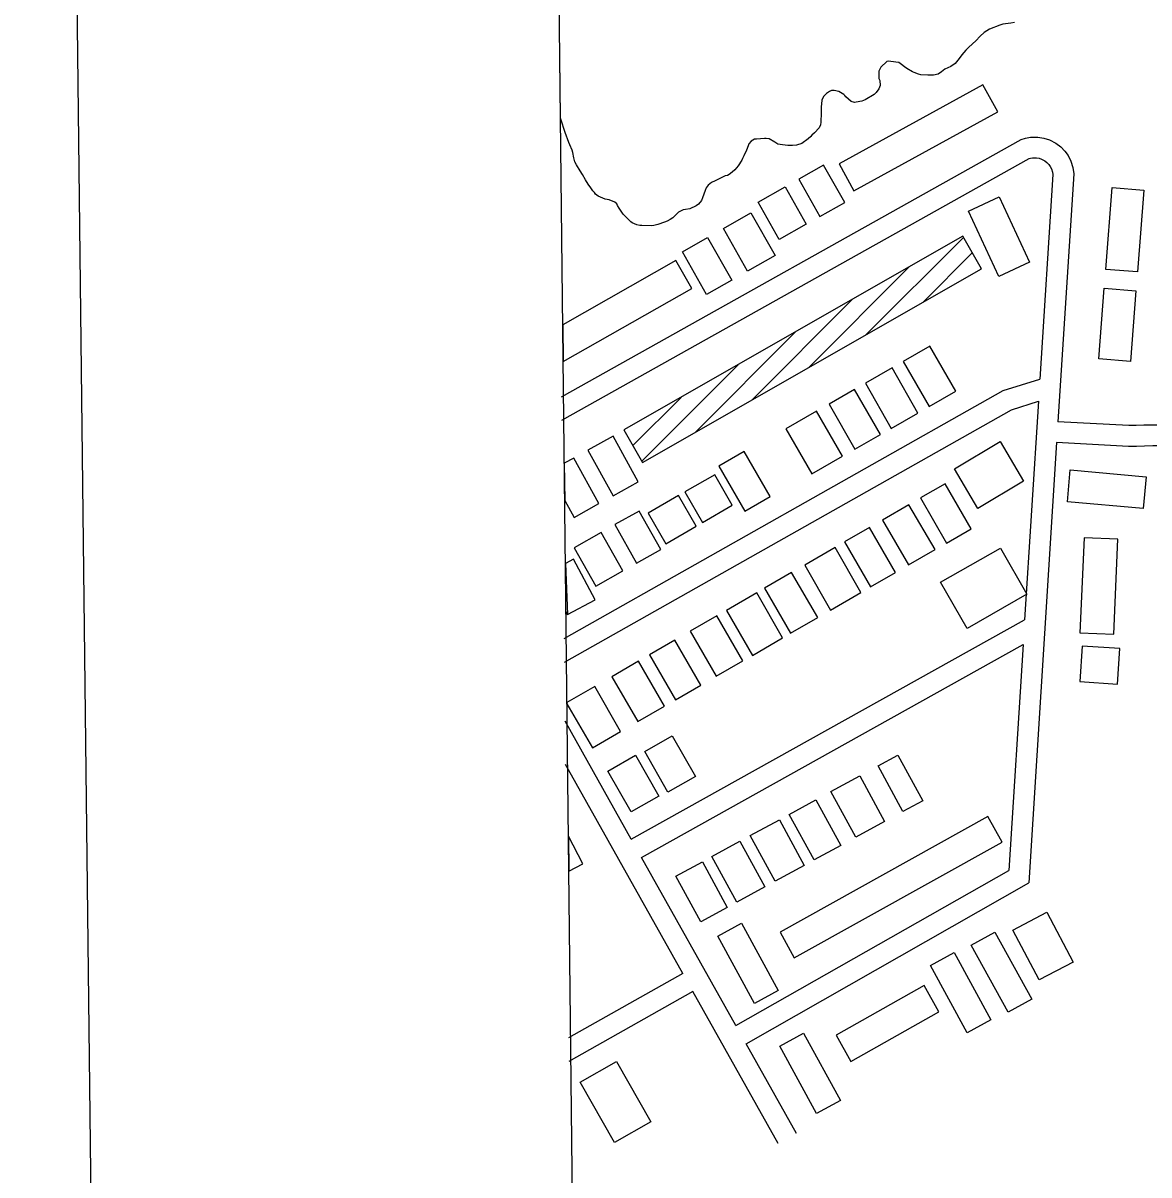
# Model space of a CAD drawing. Extents: x 3683402 to 3721514, y 487807 to 513565.
# Drawn here: x 3686743 to 3688368, y 503591 to 505254 of the extents above; entities that cross this region are included whole.
import ezdxf

# ---------------------------------------------------------------- set-up
doc = ezdxf.new("R2010")
doc.units = 0
for name, color, linetype in [('V-ANNO-SYMB', 7, 'Continuous'), ('V-BLDG-OTLN', 7, 'Continuous'), ('V-GRID-FRAM', 7, 'Continuous'), ('V-ROAD-CNTR', 7, 'Continuous'), ('V-SITE-VEGE', 7, 'Continuous')]:
    doc.layers.add(name, color=color, linetype=linetype)

msp = doc.modelspace()

# ---------------------------------------------------------------- linework, layer by layer
at = {"layer": 'V-ANNO-SYMB'}
msp.add_lwpolyline([(3687009, 489047.6), (3720089.9, 489432.1), (3719823.5, 512347.2), (3686742.6, 511962.6), (3687009, 489047.6)], dxfattribs=at)
at = {"layer": 'V-BLDG-OTLN'}
for p, q in [((3687959.5, 504803.7), (3688100.3, 504944.4)), ((3688042, 504850.8), (3688113.1, 504921.9)), ((3687877.1, 504756.6), (3688022.2, 504901.8)), ((3688124.4, 504897.8), (3688126, 504899.4)), ((3687794.7, 504709.6), (3687939.8, 504854.7)), ((3687521.8, 504818.4), (3687522.4, 504765.3)), ((3687712.3, 504662.5), (3687857.4, 504807.6)), ((3687635.9, 504621.5), (3687775, 504760.6)), ((3687623, 504644), (3687692.6, 504713.5)), ((3687524, 504618.3), (3687524.6, 504564.6)), ((3687525.7, 504473.7), (3687528.8, 504399.9)), ((3687528.8, 504399.9), (3687526.4, 504404.3)), ((3687527.9, 504273), (3687527.9, 504271)), ((3687530.1, 504080.2), (3687530.6, 504029.8))]:
    msp.add_line(p, q, dxfattribs=at)
for points in [[(3687941.9, 505011.5), (3688149.8, 505125.7), (3688128.5, 505164.4), (3687920.7, 505050.3)], [(3687898.5, 505048.8), (3687862.6, 505028.5), (3687893.1, 504974.5), (3687929, 504994.8)], [(3687803.9, 504995.4), (3687842.8, 505017.3), (3687873.3, 504963.3), (3687834.4, 504941.4)], [(3688305.8, 504898.1), (3688315.1, 505016.2), (3688360.8, 505012.6), (3688351.5, 504894.5)], [(3688195.6, 504908.5), (3688151.4, 504888), (3688107.8, 504982.3), (3688152, 505002.7)], [(3687753.7, 504957.1), (3687793.6, 504979.6), (3687828.3, 504918), (3687788.5, 504895.5)], [(3687610.2, 504666.5), (3687637, 504619.5), (3688126.3, 504898.9), (3688099.5, 504945.9)], [(3687731, 504944.2), (3687765.8, 504882.6), (3687729.2, 504862), (3687694.5, 504923.6)], [(3688295.7, 504768.9), (3688303.7, 504871), (3688349.4, 504867.4), (3688341.4, 504765.3)], [(3688013.4, 504765.2), (3688050.7, 504700.2), (3688089.2, 504722.3), (3688051.9, 504787.3)], [(3687958.8, 504733.9), (3687996.1, 504668.8), (3688034.6, 504690.9), (3687997.2, 504756)], [(3687906.3, 504703.8), (3687943.6, 504638.7), (3687980.5, 504659.9), (3687943.1, 504724.9)], [(3687844, 504668), (3687881.4, 504603), (3687925.8, 504628.5), (3687888.4, 504693.5)], [(3687558.1, 504637.2), (3687594.4, 504571.6), (3687630.7, 504591.7), (3687594.4, 504657.3)], [(3688187.2, 504592.4), (3688121.3, 504553.1), (3688087.2, 504610.3), (3688153.2, 504649.6)], [(3687747.3, 504614.2), (3687784.9, 504549.2), (3687821.3, 504570.3), (3687783.7, 504635.2)], [(3687698.1, 504577.1), (3687723.6, 504532.9), (3687766.6, 504557.7), (3687741.2, 504601.9)], [(3688250.4, 504562.9), (3688254.6, 504608.9), (3688363.9, 504598.8), (3688359.7, 504552.9)], [(3688038.4, 504568.3), (3688076, 504503.3), (3688111.7, 504524), (3688074.1, 504588.9)], [(3687645, 504546.4), (3687670.5, 504502.3), (3687714.4, 504527.6), (3687689, 504571.8)], [(3687597.2, 504529.8), (3687628.5, 504474.4), (3687663.3, 504494.1), (3687632, 504549.5)], [(3687983.5, 504536.5), (3688021.1, 504471.6), (3688059.3, 504493.7), (3688021.7, 504558.6)], [(3687538.3, 504496.5), (3687569.7, 504441.1), (3687608.5, 504463.1), (3687577.2, 504518.5)], [(3687928.7, 504504.8), (3687966.2, 504439.9), (3688002.2, 504460.7), (3687964.7, 504525.6)], [(3688268.5, 504373.9), (3688317.3, 504371.7), (3688323.3, 504508.9), (3688274.5, 504511)], [(3687871.1, 504471.5), (3687908.6, 504406.6), (3687952.4, 504431.9), (3687914.9, 504496.8)], [(3688153.6, 504496.1), (3688191.8, 504429.4), (3688105.6, 504379.9), (3688067.3, 504446.6)], [(3687813.1, 504438), (3687850.7, 504373.1), (3687889.9, 504395.7), (3687852.3, 504460.7)], [(3687758, 504406.1), (3687795.6, 504341.2), (3687839.3, 504366.5), (3687801.8, 504431.4)], [(3687705.9, 504376), (3687743.5, 504311.1), (3687781.9, 504333.3), (3687744.3, 504398.2)], [(3687647.1, 504342), (3687684.6, 504277), (3687721.1, 504298.1), (3687683.5, 504363)], [(3688268.4, 504303.3), (3688322.8, 504299.8), (3688326.2, 504351), (3688271.7, 504354.5)], [(3687592.5, 504310.4), (3687630, 504245.5), (3687668.8, 504267.9), (3687631.2, 504332.8)], [(3687640.1, 504202.5), (3687679.9, 504225.2), (3687713.4, 504166.3), (3687673.6, 504143.7)], [(3687586.9, 504174.2), (3687626.7, 504196.9), (3687660.3, 504138), (3687620.5, 504115.3)], [(3687977, 504181.7), (3688005.6, 504197.3), (3688041.5, 504131.4), (3688013, 504115.8)], [(3687909, 504144.6), (3687950.5, 504167.2), (3687986.4, 504101.4), (3687945, 504078.7)], [(3687848.8, 504111.7), (3687887.2, 504132.6), (3687923.1, 504066.8), (3687884.7, 504045.9)], [(3687792.6, 504081), (3687834.6, 504104), (3687870.6, 504038.1), (3687828.5, 504015.2)], [(3687835.5, 503941.7), (3687856.1, 503904.6), (3688156.1, 504071.5), (3688135.5, 504108.5)], [(3687737.2, 504050.8), (3687777.4, 504072.8), (3687813.4, 504006.9), (3687773.1, 503984.9)], [(3687685.3, 504022.5), (3687723.4, 504043.3), (3687759.4, 503977.5), (3687721.2, 503956.6)], [(3688171.8, 503944.8), (3688220.6, 503970.5), (3688258.5, 503898.4), (3688209.7, 503872.7)], [(3687833, 503857.5), (3687798.8, 503838.8), (3687745.6, 503935.8), (3687779.8, 503954.5)], [(3688198.9, 503844.8), (3688164.7, 503826), (3688111.6, 503923), (3688145.8, 503941.7)], [(3688140.1, 503815.2), (3688105.9, 503796.4), (3688052.8, 503893.4), (3688087, 503912.1)], [(3687916.5, 503793.2), (3687937.9, 503755.1), (3688064.9, 503826.5), (3688043.5, 503864.5)], [(3687922.6, 503698.8), (3687888.4, 503680.1), (3687835.3, 503777), (3687869.5, 503795.8)], [(3687596.3, 503638.1), (3687546.8, 503725.2), (3687599.3, 503755), (3687648.8, 503667.9)]]:
    msp.add_lwpolyline(points, close=True, dxfattribs=at)
for points in [[(3687522.4, 504765.3), (3687708, 504870.4), (3687685, 504910.9), (3687521.8, 504818.4)], [(3687524.6, 504564.6), (3687538.1, 504540.3), (3687574.1, 504560.3), (3687537.7, 504625.9), (3687524, 504618.3)], [(3687526.4, 504404.3), (3687528.8, 504399.9), (3687568.5, 504421.1), (3687537.1, 504479.8), (3687525.7, 504473.7)], [(3687527.9, 504271), (3687564.6, 504207.6), (3687605.4, 504231.2), (3687567.9, 504296.2), (3687527.9, 504273)], [(3687530.6, 504029.8), (3687551, 504040.5), (3687530.1, 504080.2)]]:
    msp.add_lwpolyline(points, dxfattribs=at)
at = {"layer": 'V-GRID-FRAM'}
msp.add_lwpolyline([(3687448, 511403.5), (3719130.8, 511772.1), (3719350.3, 493590.7), (3687651.7, 493221.8), (3687448, 511403.5)], dxfattribs=at)
at = {"layer": 'V-ROAD-CNTR'}
for points in [[(3687519.9, 504714.5), (3688183.5, 505085.8), (3688189.9, 505087.7), (3688196.9, 505089), (3688207.8, 505089.2), (3688216.6, 505087.8), (3688224.7, 505085.2), (3688233.7, 505080.5), (3688240.9, 505075), (3688246.7, 505068.9), (3688251.3, 505062.5), (3688255.3, 505054.5), (3688258.3, 505045.1), (3688259.5, 505036.2), (3688236.8, 504678.3)], [(3687520.3, 504680.4), (3688195.3, 505058), (3688197, 505058.5), (3688199.9, 505059.1), (3688205.7, 505059.2), (3688209.6, 505058.5), (3688213.1, 505057.4), (3688217.6, 505055), (3688220.8, 505052.6), (3688223.6, 505049.7), (3688225.6, 505046.9), (3688227.5, 505043.2), (3688228.9, 505038.6), (3688229.4, 505035.1), (3688210.6, 504739.8)], [(3687523.8, 504365.5), (3688157.8, 504723.4), (3688210.6, 504739.8)], [(3689359.9, 504739.9), (3688386.7, 504643.6), (3688373.7, 504643.6), (3688361.7, 504643.3), (3688350.4, 504642.8), (3688338.5, 504642.7), (3688234.9, 504648.3)], [(3687524.2, 504331.3), (3688169.8, 504695.7), (3688208.6, 504707.8)], [(3688208.6, 504707.8), (3688188.6, 504392.4)], [(3688500.5, 504685), (3688385.2, 504673.6), (3688373.4, 504673.6), (3688360.7, 504673.3), (3688349.7, 504672.8), (3688339.3, 504672.7), (3688236.8, 504678.3)], [(3688234.9, 504648.3), (3688194.6, 504012.8)], [(3687620.8, 504075.7), (3688188.6, 504392.4)], [(3687635.5, 504049.6), (3688186.4, 504356.7)], [(3688186.4, 504356.7), (3688165.7, 504030.9)], [(3687620.8, 504075.7), (3687525.2, 504246.1)], [(3687695.1, 503882.1), (3687525.9, 504183.5)], [(3687771.7, 503806.8), (3687635.5, 504049.6)], [(3687771.7, 503806.8), (3688165.7, 504030.9)], [(3687786.4, 503780.6), (3688194.6, 504012.8)], [(3687695.1, 503882.1), (3687530.3, 503789.4)], [(3687709.8, 503855.9), (3687530.7, 503755.2)], [(3687832.9, 503636.5), (3687709.8, 503855.9)], [(3687859.1, 503651.2), (3687786.4, 503780.6)]]:
    msp.add_lwpolyline(points, dxfattribs=at)
at = {"layer": 'V-SITE-VEGE'}
for p, q in [((3687518.5, 505116.4), (3687507.5, 506098.1)), ((3687518.5, 505116.4), (3687507.5, 506098.1)), ((3688152.7, 505250.5), (3688138, 505244.7)), ((3688152.7, 505250.5), (3688138, 505244.7)), ((3688157.2, 505251.9), (3688152.7, 505250.5)), ((3688157.2, 505251.9), (3688152.7, 505250.5)), ((3688168.8, 505253.7), (3688157.2, 505251.9)), ((3688168.8, 505253.7), (3688157.2, 505251.9)), ((3688173.8, 505254.6), (3688168.8, 505253.7)), ((3688124.5, 505234.9), (3688118, 505228.1)), ((3688124.5, 505234.9), (3688118, 505228.1)), ((3688130.4, 505240), (3688124.5, 505234.9)), ((3688130.4, 505240), (3688124.5, 505234.9)), ((3688138, 505244.7), (3688130.4, 505240)), ((3688138, 505244.7), (3688130.4, 505240)), ((3688104, 505214.7), (3688097.8, 505207.6)), ((3688104, 505214.7), (3688097.8, 505207.6)), ((3688108, 505218.9), (3688104, 505214.7)), ((3688108, 505218.9), (3688104, 505214.7)), ((3688118, 505228.1), (3688108, 505218.9)), ((3688118, 505228.1), (3688108, 505218.9)), ((3687989.7, 505198), (3687981.1, 505189.8)), ((3687989.7, 505198), (3687981.1, 505189.8)), ((3687992.1, 505198.5), (3687989.7, 505198)), ((3687992.1, 505198.5), (3687989.7, 505198)), ((3688002.7, 505197.4), (3687992.1, 505198.5)), ((3688002.7, 505197.4), (3687992.1, 505198.5)), ((3688007, 505196.7), (3688002.7, 505197.4)), ((3688007, 505196.7), (3688002.7, 505197.4)), ((3688011, 505194.1), (3688007, 505196.7)), ((3688011, 505194.1), (3688007, 505196.7)), ((3688094.2, 505202.5), (3688088.5, 505195.2)), ((3688094.2, 505202.5), (3688088.5, 505195.2)), ((3688097.8, 505207.6), (3688094.2, 505202.5)), ((3688097.8, 505207.6), (3688094.2, 505202.5)), ((3687981.1, 505189.8), (3687978.3, 505184.4)), ((3687981.1, 505189.8), (3687978.3, 505184.4)), ((3687978.3, 505184.4), (3687978.4, 505173.5)), ((3687978.3, 505184.4), (3687978.4, 505173.5)), ((3688015.4, 505190.7), (3688011, 505194.1)), ((3688015.4, 505190.7), (3688011, 505194.1)), ((3688018.7, 505187.9), (3688015.4, 505190.7)), ((3688018.7, 505187.9), (3688015.4, 505190.7)), ((3688027, 505183.1), (3688018.7, 505187.9)), ((3688027, 505183.1), (3688018.7, 505187.9)), ((3688029.1, 505182.1), (3688027, 505183.1)), ((3688029.1, 505182.1), (3688027, 505183.1)), ((3688035.2, 505179.7), (3688029.1, 505182.1)), ((3688035.2, 505179.7), (3688029.1, 505182.1)), ((3688038.7, 505178.8), (3688035.2, 505179.7)), ((3688038.7, 505178.8), (3688035.2, 505179.7)), ((3688048.9, 505178.4), (3688038.7, 505178.8)), ((3688048.9, 505178.4), (3688038.7, 505178.8)), ((3688057.2, 505178.6), (3688052.9, 505178.4)), ((3688057.2, 505178.6), (3688052.9, 505178.4)), ((3688063.8, 505180), (3688057.2, 505178.6)), ((3688063.8, 505180), (3688057.2, 505178.6)), ((3688068.8, 505183.5), (3688063.8, 505180)), ((3688068.8, 505183.5), (3688063.8, 505180)), ((3688073.3, 505187.3), (3688068.8, 505183.5)), ((3688073.3, 505187.3), (3688068.8, 505183.5)), ((3688082.3, 505191.2), (3688073.3, 505187.3)), ((3688082.3, 505191.2), (3688073.3, 505187.3)), ((3688088.5, 505195.2), (3688082.3, 505191.2)), ((3688088.5, 505195.2), (3688082.3, 505191.2)), ((3687980, 505163.8), (3687978.1, 505158.6)), ((3687980, 505163.8), (3687978.1, 505158.6)), ((3687978.4, 505173.5), (3687979.4, 505170.7)), ((3687978.4, 505173.5), (3687979.4, 505170.7)), ((3687979.4, 505170.7), (3687980, 505163.8)), ((3687979.4, 505170.7), (3687980, 505163.8)), ((3688052.9, 505178.4), (3688048.9, 505178.4)), ((3688052.9, 505178.4), (3688048.9, 505178.4)), ((3687898.4, 505147.6), (3687896, 505142.6)), ((3687898.4, 505147.6), (3687896, 505142.6)), ((3687902.4, 505152), (3687898.4, 505147.6)), ((3687902.4, 505152), (3687898.4, 505147.6)), ((3687906.9, 505155.1), (3687902.4, 505152)), ((3687906.9, 505155.1), (3687902.4, 505152)), ((3687910, 505156.2), (3687906.9, 505155.1)), ((3687910, 505156.2), (3687906.9, 505155.1)), ((3687913.6, 505156.5), (3687910, 505156.2)), ((3687913.6, 505156.5), (3687910, 505156.2)), ((3687920.2, 505154.8), (3687913.6, 505156.5)), ((3687920.2, 505154.8), (3687913.6, 505156.5)), ((3687927.5, 505150.7), (3687920.2, 505154.8)), ((3687927.5, 505150.7), (3687920.2, 505154.8)), ((3687928.9, 505149), (3687927.5, 505150.7)), ((3687928.9, 505149), (3687927.5, 505150.7)), ((3687930.5, 505147.4), (3687928.9, 505149)), ((3687930.5, 505147.4), (3687928.9, 505149)), ((3687938.3, 505140.4), (3687930.5, 505147.4)), ((3687938.3, 505140.4), (3687930.5, 505147.4)), ((3687971.4, 505150.4), (3687958.4, 505143.1)), ((3687971.4, 505150.4), (3687958.4, 505143.1)), ((3687974.5, 505153.4), (3687971.4, 505150.4)), ((3687974.5, 505153.4), (3687971.4, 505150.4)), ((3687978.1, 505158.6), (3687974.5, 505153.4)), ((3687978.1, 505158.6), (3687974.5, 505153.4)), ((3687895, 505132.2), (3687894.9, 505128.7)), ((3687895, 505132.2), (3687894.9, 505128.7)), ((3687896, 505142.6), (3687895, 505132.2)), ((3687896, 505142.6), (3687895, 505132.2)), ((3687943.2, 505139), (3687938.3, 505140.4)), ((3687943.2, 505139), (3687938.3, 505140.4)), ((3687950.6, 505140.4), (3687943.2, 505139)), ((3687950.6, 505140.4), (3687943.2, 505139)), ((3687953.4, 505141), (3687950.6, 505140.4)), ((3687953.4, 505141), (3687950.6, 505140.4)), ((3687958.4, 505143.1), (3687953.4, 505141)), ((3687958.4, 505143.1), (3687953.4, 505141)), ((3687521.6, 505107.7), (3687518.5, 505116.4)), ((3687521.6, 505107.7), (3687518.5, 505116.4)), ((3687895.1, 505124.2), (3687894.6, 505110.5)), ((3687895.1, 505124.2), (3687894.6, 505110.5)), ((3687894.9, 505128.7), (3687895.1, 505124.2)), ((3687894.9, 505128.7), (3687895.1, 505124.2)), ((3687522.7, 505103.2), (3687521.6, 505107.7)), ((3687522.7, 505103.2), (3687521.6, 505107.7)), ((3687525.5, 505095.6), (3687522.7, 505103.2)), ((3687525.5, 505095.6), (3687522.7, 505103.2)), ((3687530.4, 505081.4), (3687525.5, 505095.6)), ((3687530.4, 505081.4), (3687525.5, 505095.6)), ((3687891.9, 505102.7), (3687885.2, 505095.2)), ((3687891.9, 505102.7), (3687885.2, 505095.2)), ((3687894.1, 505106.7), (3687891.9, 505102.7)), ((3687894.1, 505106.7), (3687891.9, 505102.7)), ((3687894.6, 505110.5), (3687894.1, 505106.7)), ((3687894.6, 505110.5), (3687894.1, 505106.7)), ((3687532, 505078), (3687530.4, 505081.4)), ((3687532, 505078), (3687530.4, 505081.4)), ((3687790.6, 505079.3), (3687789.4, 505076.7)), ((3687790.6, 505079.3), (3687789.4, 505076.7)), ((3687793.9, 505083.3), (3687790.6, 505079.3)), ((3687793.9, 505083.3), (3687790.6, 505079.3)), ((3687796.3, 505084.7), (3687793.9, 505083.3)), ((3687796.3, 505084.7), (3687793.9, 505083.3)), ((3687798.7, 505085.9), (3687796.3, 505084.7)), ((3687798.7, 505085.9), (3687796.3, 505084.7)), ((3687801.5, 505086.3), (3687798.7, 505085.9)), ((3687801.5, 505086.3), (3687798.7, 505085.9)), ((3687813.3, 505087.2), (3687801.5, 505086.3)), ((3687813.3, 505087.2), (3687801.5, 505086.3)), ((3687815.7, 505087.2), (3687813.3, 505087.2)), ((3687815.7, 505087.2), (3687813.3, 505087.2)), ((3687819.7, 505086.7), (3687815.7, 505087.2)), ((3687819.7, 505086.7), (3687815.7, 505087.2)), ((3687828.2, 505081.9), (3687819.7, 505086.7)), ((3687828.2, 505081.9), (3687819.7, 505086.7)), ((3687832.4, 505079), (3687828.2, 505081.9)), ((3687832.4, 505079), (3687828.2, 505081.9)), ((3687839, 505077.8), (3687832.4, 505079)), ((3687839, 505077.8), (3687832.4, 505079)), ((3687867.2, 505080), (3687859.1, 505077.7)), ((3687867.2, 505080), (3687859.1, 505077.7)), ((3687876.2, 505086.8), (3687867.2, 505080)), ((3687876.2, 505086.8), (3687867.2, 505080)), ((3687879.8, 505090), (3687876.2, 505086.8)), ((3687879.8, 505090), (3687876.2, 505086.8)), ((3687881.4, 505091.9), (3687879.8, 505090)), ((3687881.4, 505091.9), (3687879.8, 505090)), ((3687885.2, 505095.2), (3687881.4, 505091.9)), ((3687885.2, 505095.2), (3687881.4, 505091.9)), ((3687535.5, 505070.2), (3687532, 505078)), ((3687535.5, 505070.2), (3687532, 505078)), ((3687536.4, 505066.7), (3687535.5, 505070.2)), ((3687536.4, 505066.7), (3687535.5, 505070.2)), ((3687537.8, 505059.3), (3687536.4, 505066.7)), ((3687537.8, 505059.3), (3687536.4, 505066.7)), ((3687787, 505070.4), (3687783.4, 505062.1)), ((3687787, 505070.4), (3687783.4, 505062.1)), ((3687789.4, 505076.7), (3687787, 505070.4)), ((3687789.4, 505076.7), (3687787, 505070.4)), ((3687846.8, 505076.8), (3687839, 505077.8)), ((3687846.8, 505076.8), (3687839, 505077.8)), ((3687849.4, 505076.8), (3687846.8, 505076.8)), ((3687849.4, 505076.8), (3687846.8, 505076.8)), ((3687853.7, 505077), (3687849.4, 505076.8)), ((3687853.7, 505077), (3687849.4, 505076.8)), ((3687859.1, 505077.7), (3687853.7, 505077)), ((3687859.1, 505077.7), (3687853.7, 505077)), ((3687539.4, 505053.6), (3687537.8, 505059.3)), ((3687539.4, 505053.6), (3687537.8, 505059.3)), ((3687541.7, 505049.1), (3687539.4, 505053.6)), ((3687541.7, 505049.1), (3687539.4, 505053.6)), ((3687546.9, 505040.4), (3687541.7, 505049.1)), ((3687546.9, 505040.4), (3687541.7, 505049.1)), ((3687775, 505047.5), (3687770.2, 505041.9)), ((3687775, 505047.5), (3687770.2, 505041.9)), ((3687780.3, 505055.8), (3687775, 505047.5)), ((3687780.3, 505055.8), (3687775, 505047.5)), ((3687781.5, 505058.3), (3687780.3, 505055.8)), ((3687781.5, 505058.3), (3687780.3, 505055.8)), ((3687783.4, 505062.1), (3687781.5, 505058.3)), ((3687783.4, 505062.1), (3687781.5, 505058.3)), ((3687550.4, 505034.9), (3687546.9, 505040.4)), ((3687550.4, 505034.9), (3687546.9, 505040.4)), ((3687554.6, 505027.5), (3687550.4, 505034.9)), ((3687554.6, 505027.5), (3687550.4, 505034.9)), ((3687747.5, 505029), (3687741.8, 505026.2)), ((3687747.5, 505029), (3687741.8, 505026.2)), ((3687756.2, 505033), (3687747.5, 505029)), ((3687756.2, 505033), (3687747.5, 505029)), ((3687759.6, 505033.7), (3687756.2, 505033)), ((3687759.6, 505033.7), (3687756.2, 505033)), ((3687762.2, 505035.1), (3687759.6, 505033.7)), ((3687762.2, 505035.1), (3687759.6, 505033.7)), ((3687766.4, 505038.6), (3687762.2, 505035.1)), ((3687766.4, 505038.6), (3687762.2, 505035.1)), ((3687770.2, 505041.9), (3687766.4, 505038.6)), ((3687770.2, 505041.9), (3687766.4, 505038.6)), ((3687558.6, 505021.4), (3687554.6, 505027.5)), ((3687558.6, 505021.4), (3687554.6, 505027.5)), ((3687562.5, 505015.7), (3687558.6, 505021.4)), ((3687562.5, 505015.7), (3687558.6, 505021.4)), ((3687565.4, 505011.4), (3687562.5, 505015.7)), ((3687565.4, 505011.4), (3687562.5, 505015.7)), ((3687728.9, 505015.9), (3687727.3, 505011.9)), ((3687728.9, 505015.9), (3687727.3, 505011.9)), ((3687731.8, 505019.5), (3687728.9, 505015.9)), ((3687731.8, 505019.5), (3687728.9, 505015.9)), ((3687736.6, 505023.4), (3687731.8, 505019.5)), ((3687736.6, 505023.4), (3687731.8, 505019.5)), ((3687741.8, 505026.2), (3687736.6, 505023.4)), ((3687741.8, 505026.2), (3687736.6, 505023.4)), ((3687567.5, 505009), (3687565.4, 505011.4)), ((3687567.5, 505009), (3687565.4, 505011.4)), ((3687569.3, 505006.6), (3687567.5, 505009)), ((3687569.3, 505006.6), (3687567.5, 505009)), ((3687572.9, 505003.8), (3687569.3, 505006.6)), ((3687572.9, 505003.8), (3687569.3, 505006.6)), ((3687583, 504999.7), (3687572.9, 505003.8)), ((3687583, 504999.7), (3687572.9, 505003.8)), ((3687588.9, 504998.5), (3687583, 504999.7)), ((3687588.9, 504998.5), (3687583, 504999.7)), ((3687597.1, 504995.1), (3687588.9, 504998.5)), ((3687597.1, 504995.1), (3687588.9, 504998.5)), ((3687722, 504997.5), (3687717.7, 504992.4)), ((3687722, 504997.5), (3687717.7, 504992.4)), ((3687723.6, 505001.3), (3687722, 504997.5)), ((3687723.6, 505001.3), (3687722, 504997.5)), ((3687727.3, 505011.9), (3687723.6, 505001.3)), ((3687727.3, 505011.9), (3687723.6, 505001.3)), ((3687600, 504992.7), (3687597.1, 504995.1)), ((3687600, 504992.7), (3687597.1, 504995.1)), ((3687601.1, 504990.3), (3687600, 504992.7)), ((3687601.1, 504990.3), (3687600, 504992.7)), ((3687603.2, 504986.5), (3687601.1, 504990.3)), ((3687603.2, 504986.5), (3687601.1, 504990.3)), ((3687609.1, 504978), (3687603.2, 504986.5)), ((3687609.1, 504978), (3687603.2, 504986.5)), ((3687689, 504981), (3687680.7, 504972.8)), ((3687689, 504981), (3687680.7, 504972.8)), ((3687695.6, 504984.3), (3687689, 504981)), ((3687695.6, 504984.3), (3687689, 504981)), ((3687699.2, 504984.7), (3687695.6, 504984.3)), ((3687699.2, 504984.7), (3687695.6, 504984.3)), ((3687705.3, 504985.8), (3687699.2, 504984.7)), ((3687705.3, 504985.8), (3687699.2, 504984.7)), ((3687714.3, 504989.8), (3687705.3, 504985.8)), ((3687714.3, 504989.8), (3687705.3, 504985.8)), ((3687717.7, 504992.4), (3687714.3, 504989.8)), ((3687717.7, 504992.4), (3687714.3, 504989.8)), ((3687620.1, 504966.8), (3687609.1, 504978)), ((3687620.1, 504966.8), (3687609.1, 504978)), ((3687622, 504965.6), (3687620.1, 504966.8)), ((3687622, 504965.6), (3687620.1, 504966.8)), ((3687628.8, 504962.5), (3687622, 504965.6)), ((3687628.8, 504962.5), (3687622, 504965.6)), ((3687659.1, 504962.8), (3687653.2, 504961.6)), ((3687659.1, 504962.8), (3687653.2, 504961.6)), ((3687668.8, 504966.2), (3687659.1, 504962.8)), ((3687668.8, 504966.2), (3687659.1, 504962.8)), ((3687672.4, 504967.6), (3687668.8, 504966.2)), ((3687672.4, 504967.6), (3687668.8, 504966.2)), ((3687677.1, 504970), (3687672.4, 504967.6)), ((3687677.1, 504970), (3687672.4, 504967.6)), ((3687680.7, 504972.8), (3687677.1, 504970)), ((3687680.7, 504972.8), (3687677.1, 504970)), ((3687633.3, 504961.5), (3687628.8, 504962.5)), ((3687633.3, 504961.5), (3687628.8, 504962.5)), ((3687636.1, 504961.3), (3687633.3, 504961.5)), ((3687636.1, 504961.3), (3687633.3, 504961.5)), ((3687649.4, 504961.2), (3687636.1, 504961.3)), ((3687649.4, 504961.2), (3687636.1, 504961.3)), ((3687653.2, 504961.6), (3687649.4, 504961.2)), ((3687653.2, 504961.6), (3687649.4, 504961.2))]:
    msp.add_line(p, q, dxfattribs=at)

doc.saveas('drawing.dxf')
